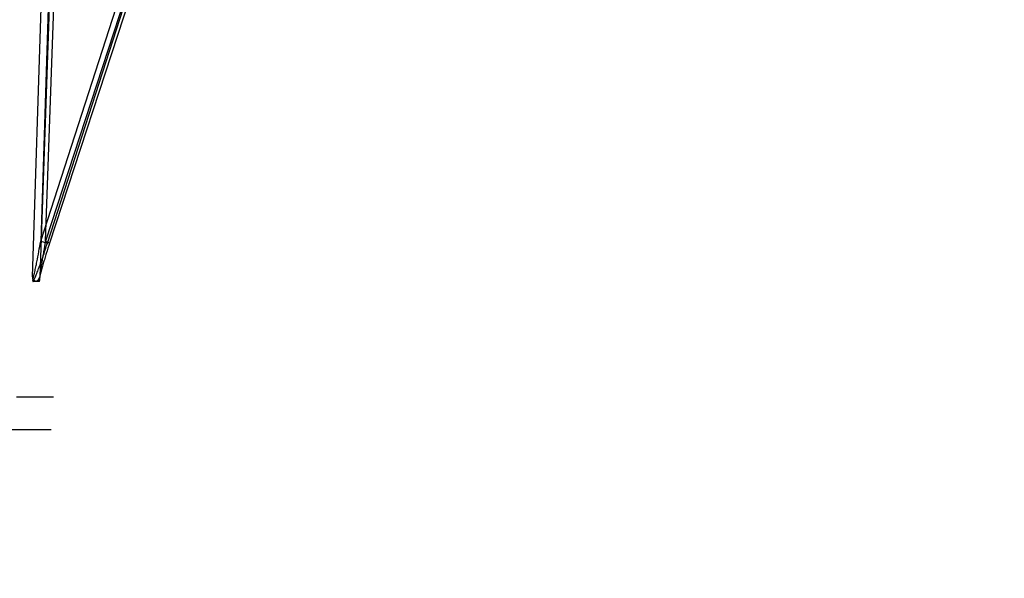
# Model space of a CAD drawing. Header units: millimetres. Extents: x 0 to 297, y 0 to 210.
# Tile 410 of 455: x 240.867 to 241.449, y 159.485 to 159.815. Entities that reach past the tile are written whole.
import ezdxf

# ---------------------------------------------------------------- set-up
doc = ezdxf.new("R2010")
doc.units = ezdxf.units.MM
doc.header["$LTSCALE"] = 16.335
doc.layers.get('0').update_dxf_attribs({"linetype": 'CONTINUOUS'})
doc.layers.add('AXES_REF', color=7, linetype='CONTINUOUS')
doc.layers.add('INTFCLR_144815', color=7, linetype='CONTINUOUS')

msp = doc.modelspace()

# ---------------------------------------------------------------- linework, layer by layer
at = {"color": 7, "linetype": 'Continuous'}
for radius in [6.78708, 6.7865, 6.74304]:
    msp.add_circle((241.48891, 154.71148), radius, dxfattribs=at)
for radius, start, end in [(6.72, 278.277129, 261.722871), (6.874, 113.082594, 269.618979)]:
    msp.add_arc((241.48891, 154.71148), radius, start, end, dxfattribs=at)
at = {"layer": 'AXES_REF', "color": 7, "linetype": 'Continuous'}
msp.add_arc((241.48891, 154.71148), 6.874, 113.082685, 66.917315, dxfattribs=at)
at = {"layer": 'AXES_REF', "color": 9, "linetype": 'Continuous'}
msp.add_arc((241.48891, 154.71148), 6.19116, 94.411812, 85.588188, dxfattribs=at)
at = {"layer": 'INTFCLR_144815', "color": 9, "linetype": 'Continuous'}
for p, q in [((240.87982, 159.6842), (240.97273, 159.97201)), ((240.97665, 159.97201), (240.88261, 159.6842)), ((240.88384, 159.68313), (240.97745, 159.97309)), ((240.9798, 159.97309), (240.88506, 159.68313)), ((240.87497, 159.66323), (240.88471, 159.96872)), ((240.89015, 159.96872), (240.87922, 159.66323)), ((240.88889, 159.96863), (240.87982, 159.6842)), ((240.88261, 159.6842), (240.89279, 159.96863)), ((240.87982, 159.6842), (240.88384, 159.68313)), ((240.88261, 159.6842), (240.88515, 159.68315)), ((240.88515, 159.68315), (240.88506, 159.68313))]:
    msp.add_line(p, q, dxfattribs=at)
at = {"layer": 'INTFCLR_144815', "color": 6, "linetype": 'Continuous'}
for p, q in [((240.87497, 159.66323), (240.87508, 159.66205)), ((240.87512, 159.66112), (240.87512, 159.66108)), ((240.87512, 159.66107), (240.87512, 159.66106)), ((240.87512, 159.66106), (240.87512, 159.66105)), ((240.87512, 159.66104), (240.87512, 159.66103)), ((240.87512, 159.66102), (240.87512, 159.66102)), ((240.87512, 159.66101), (240.87513, 159.661)), ((240.87883, 159.66048), (240.87536, 159.66048)), ((240.87907, 159.66115), (240.87912, 159.66223)), ((240.87907, 159.66114), (240.87907, 159.66115)), ((240.87907, 159.66111), (240.87907, 159.66112)), ((240.87907, 159.66108), (240.87907, 159.6611)), ((240.88744, 159.5923), (240.86545, 159.5923)), ((239.96349, 159.57313), (240.88594, 159.57313))]:
    msp.add_line(p, q, dxfattribs=at)
for points in [[(240.87512, 159.66115), (240.87512, 159.66114), (240.87512, 159.66114), (240.87512, 159.66113), (240.87512, 159.66112)], [(240.87513, 159.66099), (240.87513, 159.66098), (240.87513, 159.66097)], [(240.87513, 159.66096), (240.87513, 159.66095), (240.87513, 159.66094), (240.87513, 159.66093), (240.87513, 159.66092), (240.87514, 159.66091), (240.87514, 159.66089), (240.87514, 159.66088), (240.87514, 159.66087), (240.87514, 159.66086), (240.87514, 159.66085), (240.87515, 159.66084), (240.87515, 159.66082), (240.87515, 159.66081), (240.87515, 159.6608), (240.87516, 159.66078), (240.87516, 159.66077), (240.87516, 159.66076), (240.87516, 159.66075), (240.87517, 159.66073), (240.87517, 159.66072), (240.87518, 159.66071), (240.87518, 159.66069), (240.87518, 159.66068), (240.87519, 159.66067), (240.87519, 159.66066), (240.8752, 159.66064), (240.8752, 159.66063), (240.87521, 159.66062), (240.87521, 159.66061), (240.87522, 159.66059), (240.87523, 159.66058), (240.87523, 159.66057), (240.87524, 159.66056), (240.87525, 159.66055), (240.87525, 159.66054), (240.87526, 159.66053), (240.87527, 159.66052), (240.87528, 159.66052), (240.87528, 159.66051), (240.87529, 159.6605), (240.8753, 159.6605), (240.87531, 159.66049), (240.87532, 159.66049), (240.87533, 159.66048), (240.87534, 159.66048), (240.87535, 159.66048), (240.87536, 159.66048)], [(240.87883, 159.66048), (240.87884, 159.66048), (240.87885, 159.66048), (240.87886, 159.66048), (240.87888, 159.66049), (240.87889, 159.6605), (240.8789, 159.6605), (240.87891, 159.66051), (240.87892, 159.66052), (240.87893, 159.66053), (240.87894, 159.66054), (240.87895, 159.66055), (240.87896, 159.66057), (240.87896, 159.66058), (240.87897, 159.6606), (240.87898, 159.66061), (240.87899, 159.66063), (240.87899, 159.66064), (240.879, 159.66066), (240.87901, 159.66068), (240.87901, 159.66069), (240.87902, 159.66071), (240.87902, 159.66073), (240.87903, 159.66075), (240.87903, 159.66077), (240.87903, 159.66079), (240.87904, 159.6608), (240.87904, 159.66082), (240.87904, 159.66084), (240.87905, 159.66086), (240.87905, 159.66088), (240.87905, 159.66089), (240.87905, 159.66091), (240.87906, 159.66093), (240.87906, 159.66095), (240.87906, 159.66096), (240.87906, 159.66098), (240.87906, 159.661), (240.87906, 159.66101), (240.87907, 159.66103), (240.87907, 159.66104), (240.87907, 159.66106), (240.87907, 159.66107)]]:
    msp.add_lwpolyline(points, dxfattribs=at)
at = {"layer": 'INTFCLR_144815', "color": 9, "linetype": 'Continuous'}
for points, knots in [([(240.87512, 159.66115), (240.87551, 159.66231), (240.87587, 159.664), (240.87646, 159.66665), (240.87697, 159.6691), (240.87777, 159.67309), (240.87873, 159.67813), (240.87946, 159.68217), (240.87982, 159.6842)], [0, 0, 0, 0, 0.156893, 0.219136, 0.346386, 0.476085, 0.737365, 1, 1, 1, 1]), ([(240.87536, 159.66048), (240.87596, 159.66152), (240.87663, 159.6631), (240.87769, 159.66565), (240.87863, 159.66809), (240.8801, 159.67206), (240.88185, 159.67707), (240.88319, 159.6811), (240.88384, 159.68313)], [0, 0, 0, 0, 0.148676, 0.212372, 0.341856, 0.473191, 0.736522, 1, 1, 1, 1]), ([(240.88506, 159.68313), (240.8844, 159.68111), (240.88344, 159.67809), (240.88221, 159.67406), (240.88134, 159.67107), (240.88051, 159.66812), (240.87987, 159.66568), (240.87941, 159.66377), (240.87908, 159.66221), (240.87887, 159.66111), (240.87883, 159.66048)], [0, 0, 0, 0, 0.270374, 0.4046, 0.537306, 0.668034, 0.79611, 0.858695, 0.918736, 1, 1, 1, 1]), ([(240.88261, 159.6842), (240.88225, 159.68217), (240.88171, 159.67913), (240.88102, 159.67509), (240.88053, 159.67208), (240.88007, 159.66912), (240.8797, 159.66667), (240.87944, 159.66475), (240.87923, 159.66308), (240.87909, 159.66188), (240.87907, 159.66115)], [0, 0, 0, 0, 0.264974, 0.396856, 0.527497, 0.656487, 0.783244, 0.84538, 0.905174, 1, 1, 1, 1])]:
    msp.add_open_spline(points, degree=3, knots=knots, dxfattribs=at)
at = {"layer": 'INTFCLR_144815', "color": 7, "linetype": 'Continuous'}
for points, knots in [([(240.87709, 159.66048), (240.87658, 159.66048), (240.87563, 159.66156), (240.87522, 159.6626), (240.87497, 159.66323)], [0, 0, 0, 0, 0.430751, 1, 1, 1, 1]), ([(240.87922, 159.66323), (240.87908, 159.66287), (240.87865, 159.66186), (240.87789, 159.66047), (240.87709, 159.66048)], [0, 0, 0, 0, 0.327453, 1, 1, 1, 1]), ([(240.87922, 159.66323), (240.87908, 159.66287), (240.87865, 159.66186), (240.87789, 159.66047), (240.87709, 159.66048)], [0, 0, 0, 0, 0.327482, 1, 1, 1, 1])]:
    msp.add_open_spline(points, degree=3, knots=knots, dxfattribs=at)

doc.saveas('drawing.dxf')
